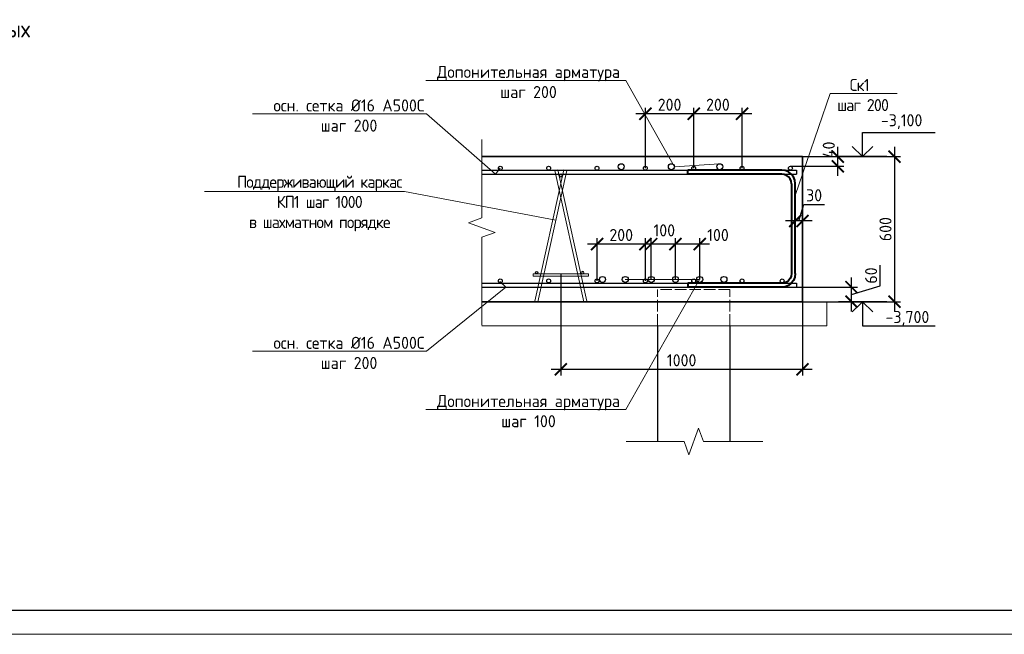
# Model space of a CAD drawing. Header units: millimetres. Extents: x -93479 to 1057970, y -66333 to 172656.
# Tile 305 of 473: x 542930 to 563295, y 1090 to 13802. Entities that reach past the tile are written whole.
import ezdxf
from ezdxf import colors
from ezdxf.entities.mleader import LeaderData, LeaderLine
from ezdxf.math import Vec2, Vec3

# ---------------------------------------------------------------- set-up
doc = ezdxf.new("R2010")
doc.units = ezdxf.units.MM
doc.linetypes.add('ACAD_ISO02W100', pattern=[15, 12, -3])
for name, color, linetype, lineweight in [('0 Фундамент', 5, 'Continuous', 30), ('1 Стены', 3, 'Continuous', 30), ('A-ANNO-NOTE-1', 7, 'Continuous', 35), ('A-ANNO-NOTE-2', 7, 'Continuous', 18), ('G-ANNO-DIMS', 7, 'Continuous', 9), ('G-ANNO-DIMS-1', 7, 'Continuous', 18), ('Арм_хомуты', 133, 'Continuous', 18), ('подоснова', 151, 'Continuous', 5), ('РАЗМЕРЫ', 7, 'Continuous', 9), ('ТОНКИЕ', 7, 'Continuous', 9), ('Узлы', 7, 'Continuous', 0)]:
    doc.layers.add(name, color=color, linetype=linetype, lineweight=lineweight)
doc.layers.add('ТОЛСТЫЕ_ОСНОВНЫЕ', color=6, linetype='Continuous')
doc.styles.add('GOST 2.304', font='CS_Gost2304.shx')
doc.styles.add('GOST-2.304_Type-B', font='GOST_Common.ttf')
doc.styles.add('ISOCPEUR', font='GOST_Common.ttf', dxfattribs={"height": 450})
doc.dimstyles.new('СПДС', dxfattribs={"dimscale": 100, "dimtxt": 2.5, "dimasz": 2.5, "dimexe": 1.25, "dimexo": 0, "dimtad": 1, "dimdec": 0, "dimtxsty": 'GOST-2.304_Type-B', "dimblk": 'ARCHTICK', "dimcen": 2.5, "dimdle": 2, "dimadec": 0, "dimazin": 2, "dimtfac": 0.75, "dimtdec": 0, "dimtmove": 1, "dimatfit": 3, "dimfxl": 1, "dimtolj": 1, "dimarcsym": 1})

# ---------------------------------------------------------------- blocks, each defined once
blk = doc.blocks.new('*U1949')
at = {"layer": 'ТОЛСТЫЕ_ОСНОВНЫЕ', "color": 7}
blk.add_lwpolyline([(20, 5), (836, 5), (836, 589), (20, 589)], close=True, dxfattribs=at)
at = {"layer": 'ТОНКИЕ', "color": 7}
blk.add_lwpolyline([(0, 0), (841, 0), (841, 594), (0, 594)], close=True, dxfattribs=at)
blk = doc.blocks.new('_None')
blk = doc.blocks.new('Высотные отметки - Вверх-711287-Разрез 3-3')
at = {"layer": '0 Фундамент', "color": 7}
for p, q in [((13237, 8150), (14737, 8150)), ((13237, 7650), (13237, 8150))]:
    blk.add_line(p, q, dxfattribs=at)
at = {"layer": 'A-ANNO-NOTE-1', "color": 7}
blk.add_line((12737, 7650), (13737, 7650), dxfattribs=at)
at = {"layer": 'A-ANNO-NOTE-2', "color": 7}
for q in [(13025, 7862), (13449, 7862)]:
    blk.add_line((13237, 7650), q, dxfattribs=at)
blk = doc.blocks.new('*U556')
at = {"color": 0, "linetype": 'ByBlock', "lineweight": -2}
for p, q in [((-242, 40), (-242, 427.5)), ((-226, 427.5), (-242, 427.5)), ((-226, 40), (-226, 427.5)), ((226, 40), (226, 427.5)), ((226, 427.5), (242, 427.5)), ((242, 40), (242, 427.5)), ((-240.1, 25.5), (-242, 40)), ((-234.5, 12), (-240.1, 25.5)), ((-225.6, 0.4), (-234.5, 12)), ((-224.6, 29.6), (-226, 40)), ((-214, -8.5), (-225.6, 0.4)), ((-220.6, 20), (-224.6, 29.6)), ((-214.3, 11.7), (-220.6, 20)), ((-206, 5.4), (-214.3, 11.7)), ((-196.4, 1.4), (-206, 5.4)), ((-186, 0), (-196.4, 1.4)), ((-186, 0), (186, 0)), ((186, 0), (196.4, 1.4)), ((196.4, 1.4), (206, 5.4)), ((206, 5.4), (214.3, 11.7)), ((214, -8.5), (225.6, 0.4)), ((214.3, 11.7), (220.6, 20)), ((220.6, 20), (224.6, 29.6)), ((224.6, 29.6), (226, 40)), ((225.6, 0.4), (234.5, 12)), ((234.5, 12), (240.1, 25.5)), ((240.1, 25.5), (242, 40)), ((-200.5, -14.1), (-214, -8.5)), ((-186, -16), (-200.5, -14.1)), ((186, -16), (-186, -16)), ((186, -16), (200.5, -14.1)), ((200.5, -14.1), (214, -8.5))]:
    blk.add_line(p, q, dxfattribs=at)
at = {"style": 'GOST 2.304', "oblique": 15, "flags": 9}
for tag, p in [('ПОЗИЦИЯ', (950.2, -185)), ('ДИАМЕТР', (950.5, -189.3)), ('КЛАСС', (950.8, -193.8)), ('ДЛИНА', (951.2, -198.5)), ('МАССА', (951.5, -203.9))]:
    blk.add_attdef(tag, p, '', height=2.5, dxfattribs=at)
blk = doc.blocks.new('_ArchTick')
at = {"color": 0, "linetype": 'ByBlock', "const_width": 0.15}
blk.add_lwpolyline([(-0.5, -0.5), (0.5, 0.5)], dxfattribs=at)
blk = doc.blocks.new('*D580')
at = {"layer": 'DEFPOINTS', "color": 0, "transparency": 16777216}
for p in [(559121, 10970), (559121, 7970), (561024, 7970)]:
    blk.add_point(p, dxfattribs=at)
at = {"layer": 'РАЗМЕРЫ', "color": 0, "lineweight": -2, "transparency": 16777216}
for p, q in [((561024, 11170), (561024, 7770)), ((559121, 10970), (561149, 10970)), ((559121, 7970), (561149, 7970))]:
    blk.add_line(p, q, dxfattribs=at)
at = {"layer": 'РАЗМЕРЫ', "color": 0, "lineweight": -2, "transparency": 16777216, "xscale": 250, "yscale": 250, "zscale": 250}
for p, rotation in [((561024, 10970), 90), ((561024, 7970), 270)]:
    blk.add_blockref('_ArchTick', p, dxfattribs=dict(at, rotation=rotation))
at = {"layer": 'РАЗМЕРЫ', "color": 0, "transparency": 16777216, "insert": (560837, 9470), "char_height": 250, "attachment_point": 5, "rotation": 90, "style": 'GOST-2.304_Type-B'}
blk.add_mtext('\\A1;600', dxfattribs=at)
blk = doc.blocks.new('*D581')
at = {"layer": 'DEFPOINTS', "color": 0, "transparency": 16777216}
for p in [(558554, 8270), (560134, 8270), (558554, 7970)]:
    blk.add_point(p, dxfattribs=at)
at = {"layer": 'РАЗМЕРЫ', "color": 0, "lineweight": -2, "transparency": 16777216}
for p, q in [((560728, 8298), (560728, 8723)), ((560134, 7770), (560134, 8470)), ((558554, 8270), (560259, 8270)), ((560134, 8120), (560728, 8298)), ((558554, 7970), (560259, 7970))]:
    blk.add_line(p, q, dxfattribs=at)
at = {"layer": 'РАЗМЕРЫ', "color": 0, "lineweight": -2, "transparency": 16777216, "xscale": 250, "yscale": 250, "zscale": 250}
for p, rotation in [((560134, 8270), 90), ((560134, 7970), 270)]:
    blk.add_blockref('_ArchTick', p, dxfattribs=dict(at, rotation=rotation))
at = {"layer": 'РАЗМЕРЫ', "color": 0, "transparency": 16777216, "insert": (560540, 8511), "char_height": 250, "attachment_point": 5, "rotation": 90, "style": 'GOST-2.304_Type-B'}
blk.add_mtext('\\A1;60', dxfattribs=at)
blk = doc.blocks.new('*D559')
at = {"layer": 'DEFPOINTS', "color": 0, "transparency": 16777216}
for p in [(557536, 10970), (559851, 10970), (558870, 10770)]:
    blk.add_point(p, dxfattribs=at)
at = {"layer": 'РАЗМЕРЫ', "color": 0, "lineweight": -2, "transparency": 16777216}
for p, q in [((559851, 10570), (559851, 11170)), ((557536, 10970), (559976, 10970)), ((558870, 10770), (559976, 10770))]:
    blk.add_line(p, q, dxfattribs=at)
at = {"layer": 'РАЗМЕРЫ', "color": 0, "lineweight": -2, "transparency": 16777216, "xscale": 250, "yscale": 250, "zscale": 250}
for p, rotation in [((559851, 10970), 90), ((559851, 10770), 270)]:
    blk.add_blockref('_ArchTick', p, dxfattribs=dict(at, rotation=rotation))
at = {"layer": 'РАЗМЕРЫ', "color": 0, "transparency": 16777216, "insert": (559664, 11111), "char_height": 250, "attachment_point": 5, "rotation": 90, "style": 'GOST-2.304_Type-B'}
blk.add_mtext('\\A1;40', dxfattribs=at)
blk = doc.blocks.new('*U553')
at = {"color": 0, "linetype": 'ByBlock', "lineweight": -2, "ltscale": 30}
blk.add_circle((0, 0), 80, dxfattribs=at)
blk = doc.blocks.new('*U554')
at = {"color": 0, "linetype": 'ByBlock', "lineweight": -2, "ltscale": 30}
blk.add_circle((0, 0), 60, dxfattribs=at)
blk = doc.blocks.new('*U555')
at = {"color": 0, "linetype": 'ByBlock', "lineweight": -2, "ltscale": 30}
blk.add_circle((0, 0), 60, dxfattribs=at)
blk = doc.blocks.new('кп1')
at = {"color": 0, "linetype": 'ByBlock', "lineweight": -2, "ltscale": 30}
for p, q in [((96859, -45208), (96262, -47921)), ((96739, -45208), (96677, -45222)), ((96739, -45208), (97336, -47921)), ((96922, -45222), (96859, -45208)), ((96325, -47935), (96922, -45222)), ((97274, -47935), (96677, -45222)), ((96225, -47359), (97373, -47359)), ((96225, -47359), (96225, -47407)), ((97373, -47407), (96225, -47407)), ((97373, -47359), (97373, -47407)), ((96262, -47921), (96325, -47935)), ((97336, -47921), (97274, -47935))]:
    blk.add_line(p, q, dxfattribs=at)
at = {"lineweight": 30, "ltscale": 30, "yscale": 0.4, "zscale": 0.4}
for name, p, xscale in [('*U553', (96799, -45325), 0.4), ('*U554', (96298, -47335), 0.4), ('*U555', (97253, -47335), -0.4)]:
    blk.add_blockref(name, p, dxfattribs=dict(at, xscale=xscale))
blk = doc.blocks.new('*D582')
at = {"layer": 'DEFPOINTS', "color": 0, "transparency": 16777216}
for p in [(558970, 9639), (558970, 9580), (559121, 9580)]:
    blk.add_point(p, dxfattribs=at)
at = {"layer": 'РАЗМЕРЫ', "color": 0, "lineweight": -2, "transparency": 16777216}
for p, q in [((559045, 9639), (559148, 9983)), ((559148, 9983), (559573, 9983)), ((559321, 9639), (558770, 9639)), ((558970, 9580), (558970, 9764)), ((559121, 9580), (559121, 9764))]:
    blk.add_line(p, q, dxfattribs=at)
at = {"layer": 'РАЗМЕРЫ', "color": 0, "lineweight": -2, "transparency": 16777216, "xscale": 250, "yscale": 250, "zscale": 250, "rotation": 180}
blk.add_blockref('_ArchTick', (558970, 9639), dxfattribs=at)
at = {"layer": 'РАЗМЕРЫ', "color": 0, "lineweight": -2, "transparency": 16777216, "xscale": 250, "yscale": 250, "zscale": 250}
blk.add_blockref('_ArchTick', (559121, 9639), dxfattribs=at)
at = {"layer": 'РАЗМЕРЫ', "color": 0, "transparency": 16777216, "insert": (559361, 10170), "char_height": 250, "attachment_point": 5, "style": 'GOST-2.304_Type-B'}
blk.add_mtext('\\A1;30', dxfattribs=at)
blk = doc.blocks.new('*D583')
at = {"layer": 'DEFPOINTS', "color": 0, "transparency": 16777216}
for p in [(554122, 8545), (559121, 8545), (559121, 6571)]:
    blk.add_point(p, dxfattribs=at)
at = {"layer": 'РАЗМЕРЫ', "color": 0, "lineweight": -2, "transparency": 16777216}
for p, q in [((554122, 8545), (554122, 6446)), ((559121, 8545), (559121, 6446)), ((553922, 6571), (559321, 6571))]:
    blk.add_line(p, q, dxfattribs=at)
at = {"layer": 'РАЗМЕРЫ', "color": 0, "lineweight": -2, "transparency": 16777216, "xscale": 250, "yscale": 250, "zscale": 250, "rotation": 180}
blk.add_blockref('_ArchTick', (554122, 6571), dxfattribs=at)
at = {"layer": 'РАЗМЕРЫ', "color": 0, "lineweight": -2, "transparency": 16777216, "xscale": 250, "yscale": 250, "zscale": 250}
blk.add_blockref('_ArchTick', (559121, 6571), dxfattribs=at)
at = {"layer": 'РАЗМЕРЫ', "color": 0, "transparency": 16777216, "insert": (556621, 6758), "char_height": 250, "attachment_point": 5, "style": 'GOST-2.304_Type-B'}
blk.add_mtext('\\A1;1000', dxfattribs=at)
blk = doc.blocks.new('*D1568')
at = {"layer": 'DEFPOINTS', "color": 0, "transparency": 16777216}
for p in [(556871, 11856), (556871, 10730), (557871, 10730)]:
    blk.add_point(p, dxfattribs=at)
at = {"layer": 'РАЗМЕРЫ', "color": 0, "lineweight": -2, "transparency": 16777216}
for p, q in [((558071, 11856), (556671, 11856)), ((556871, 10730), (556871, 11981)), ((557871, 10730), (557871, 11981))]:
    blk.add_line(p, q, dxfattribs=at)
at = {"layer": 'РАЗМЕРЫ', "color": 0, "lineweight": -2, "transparency": 16777216, "xscale": 250, "yscale": 250, "zscale": 250, "rotation": 180}
blk.add_blockref('_ArchTick', (556871, 11856), dxfattribs=at)
at = {"layer": 'РАЗМЕРЫ', "color": 0, "lineweight": -2, "transparency": 16777216, "xscale": 250, "yscale": 250, "zscale": 250}
blk.add_blockref('_ArchTick', (557871, 11856), dxfattribs=at)
at = {"layer": 'РАЗМЕРЫ', "color": 0, "transparency": 16777216, "insert": (557371, 12044), "char_height": 250, "attachment_point": 5, "style": 'GOST-2.304_Type-B'}
blk.add_mtext('\\A1;200', dxfattribs=at)
blk = doc.blocks.new('*D1569')
at = {"layer": 'DEFPOINTS', "color": 0, "transparency": 16777216}
for p in [(555871, 11856), (555871, 10730), (556871, 10730)]:
    blk.add_point(p, dxfattribs=at)
at = {"layer": 'РАЗМЕРЫ', "color": 0, "lineweight": -2, "transparency": 16777216}
for p, q in [((557071, 11856), (555671, 11856)), ((555871, 10730), (555871, 11981)), ((556871, 10730), (556871, 11981))]:
    blk.add_line(p, q, dxfattribs=at)
at = {"layer": 'РАЗМЕРЫ', "color": 0, "lineweight": -2, "transparency": 16777216, "xscale": 250, "yscale": 250, "zscale": 250, "rotation": 180}
blk.add_blockref('_ArchTick', (555871, 11856), dxfattribs=at)
at = {"layer": 'РАЗМЕРЫ', "color": 0, "lineweight": -2, "transparency": 16777216, "xscale": 250, "yscale": 250, "zscale": 250}
blk.add_blockref('_ArchTick', (556871, 11856), dxfattribs=at)
at = {"layer": 'РАЗМЕРЫ', "color": 0, "transparency": 16777216, "insert": (556371, 12044), "char_height": 250, "attachment_point": 5, "style": 'GOST-2.304_Type-B'}
blk.add_mtext('\\A1;200', dxfattribs=at)
blk = doc.blocks.new('*D1570')
at = {"layer": 'DEFPOINTS', "color": 0, "transparency": 16777216}
for p in [(556494, 9161), (556494, 8429), (556994, 8429)]:
    blk.add_point(p, dxfattribs=at)
at = {"layer": 'РАЗМЕРЫ', "color": 0, "lineweight": -2, "transparency": 16777216}
for p, q in [((556494, 8429), (556494, 9286)), ((556994, 8429), (556994, 9286)), ((557194, 9161), (556294, 9161))]:
    blk.add_line(p, q, dxfattribs=at)
at = {"layer": 'РАЗМЕРЫ', "color": 0, "lineweight": -2, "transparency": 16777216, "xscale": 250, "yscale": 250, "zscale": 250, "rotation": 180}
blk.add_blockref('_ArchTick', (556494, 9161), dxfattribs=at)
at = {"layer": 'РАЗМЕРЫ', "color": 0, "lineweight": -2, "transparency": 16777216, "xscale": 250, "yscale": 250, "zscale": 250}
blk.add_blockref('_ArchTick', (556994, 9161), dxfattribs=at)
at = {"layer": 'РАЗМЕРЫ', "color": 0, "transparency": 16777216, "insert": (557373, 9349), "char_height": 250, "attachment_point": 5, "style": 'GOST-2.304_Type-B'}
blk.add_mtext('\\A1;100', dxfattribs=at)
blk = doc.blocks.new('*D1571')
at = {"layer": 'DEFPOINTS', "color": 0, "transparency": 16777216}
for p in [(555992, 9161), (555992, 8429), (556494, 8429)]:
    blk.add_point(p, dxfattribs=at)
at = {"layer": 'РАЗМЕРЫ', "color": 0, "lineweight": -2, "transparency": 16777216}
for p, q in [((555992, 8429), (555992, 9286)), ((556494, 8429), (556494, 9286)), ((556694, 9161), (555792, 9161))]:
    blk.add_line(p, q, dxfattribs=at)
at = {"layer": 'РАЗМЕРЫ', "color": 0, "lineweight": -2, "transparency": 16777216, "xscale": 250, "yscale": 250, "zscale": 250, "rotation": 180}
blk.add_blockref('_ArchTick', (555992, 9161), dxfattribs=at)
at = {"layer": 'РАЗМЕРЫ', "color": 0, "lineweight": -2, "transparency": 16777216, "xscale": 250, "yscale": 250, "zscale": 250}
blk.add_blockref('_ArchTick', (556494, 9161), dxfattribs=at)
at = {"layer": 'РАЗМЕРЫ', "color": 0, "transparency": 16777216, "insert": (556262, 9445), "char_height": 250, "attachment_point": 5, "style": 'GOST-2.304_Type-B'}
blk.add_mtext('\\A1;100', dxfattribs=at)
blk = doc.blocks.new('*D1572')
at = {"layer": 'DEFPOINTS', "color": 0, "transparency": 16777216}
for p in [(554871, 9161), (554871, 8399), (555871, 8399)]:
    blk.add_point(p, dxfattribs=at)
at = {"layer": 'РАЗМЕРЫ', "color": 0, "lineweight": -2, "transparency": 16777216}
for p, q in [((554871, 8399), (554871, 9286)), ((555871, 8399), (555871, 9286)), ((556071, 9161), (554671, 9161))]:
    blk.add_line(p, q, dxfattribs=at)
at = {"layer": 'РАЗМЕРЫ', "color": 0, "lineweight": -2, "transparency": 16777216, "xscale": 250, "yscale": 250, "zscale": 250, "rotation": 180}
blk.add_blockref('_ArchTick', (554871, 9161), dxfattribs=at)
at = {"layer": 'РАЗМЕРЫ', "color": 0, "lineweight": -2, "transparency": 16777216, "xscale": 250, "yscale": 250, "zscale": 250}
blk.add_blockref('_ArchTick', (555871, 9161), dxfattribs=at)
at = {"layer": 'РАЗМЕРЫ', "color": 0, "transparency": 16777216, "insert": (555371, 9349), "char_height": 250, "attachment_point": 5, "style": 'GOST-2.304_Type-B'}
blk.add_mtext('\\A1;200', dxfattribs=at)

msp = doc.modelspace()

# ---------------------------------------------------------------- linework, layer by layer
at = {"color": 7, "lineweight": 35}
for p, q in [((552490.6, 10969.9), (559120.6, 10969.9)), ((559120.6, 10969.9), (559120.6, 7969.9)), ((559120.6, 7969.9), (552490.6, 7969.9))]:
    msp.add_line(p, q, dxfattribs=at)
at = {"layer": '1 Стены', "color": 7, "linetype": 'Continuous', "lineweight": 0}
msp.add_lwpolyline([(558300.2, 5079.9), (557070.6, 5079.9), (556970.6, 5354.7), (556770.6, 4805.2), (556670.6, 5079.9), (555471.6, 5079.9)], dxfattribs=at)
at = {"layer": 'РАЗМЕРЫ', "color": 7, "linetype": 'Continuous', "lineweight": 30}
for p, q in [((552490.6, 10689.9), (558995.6, 10689.9)), ((552490.6, 10609.9), (558995.6, 10609.9)), ((558995.6, 10689.9), (558995.6, 10609.9)), ((552490.6, 8349.9), (558995.6, 8349.9)), ((558995.6, 8349.9), (558995.6, 8269.9)), ((552490.6, 8269.9), (558995.6, 8269.9)), ((556120.6, 7469.9), (556120.6, 5079.9)), ((557620.6, 7469.9), (557620.6, 5079.9))]:
    msp.add_line(p, q, dxfattribs=at)
at = {"layer": 'РАЗМЕРЫ', "color": 7, "linetype": 'ACAD_ISO02W100', "lineweight": 15, "ltscale": 20}
for p, q in [((557620.6, 8219.9), (556120.6, 8219.9)), ((556120.6, 7469.9), (556120.6, 8219.9)), ((557620.6, 7469.9), (557620.6, 8219.9))]:
    msp.add_line(p, q, dxfattribs=at)
at = {"layer": 'РАЗМЕРЫ', "color": 7, "linetype": 'Continuous', "lineweight": 15}
for p, q in [((559120.6, 7969.9), (559620.6, 7969.9)), ((559620.6, 7969.9), (559620.6, 7469.9)), ((559620.6, 7469.9), (552490.6, 7469.9))]:
    msp.add_line(p, q, dxfattribs=at)
msp.add_lwpolyline([(552490.6, 11322.8), (552490.6, 9702.8), (552215.8, 9602.8), (552765.3, 9402.8), (552490.6, 9302.8), (552490.6, 7482.8)], dxfattribs=at)
at = {"layer": 'РАЗМЕРЫ', "color": 7, "linetype": 'Continuous', "lineweight": 30}
for centre, radius in [((555370.6, 10761.7), 62.5), ((556409, 10761.7), 62.5), ((557410.5, 10761.7), 62.5), ((552870.6, 10729.9), 40), ((553870.6, 10729.9), 40), ((554870.6, 10729.9), 40), ((555870.6, 10729.9), 40), ((556870.6, 10729.9), 40), ((557870.6, 10729.9), 40), ((558870.6, 10729.9), 40), ((552870.6, 8399.1), 40), ((553870.6, 8399.1), 40), ((554870.6, 8399.1), 40), ((554984.1, 8429.4), 62.5), ((555455.6, 8429.4), 62.5), ((555870.6, 8399.1), 40), ((555992.3, 8429.4), 62.5), ((556494, 8429.4), 62.5), ((556870.6, 8399.1), 40), ((556993.7, 8429.4), 62.5), ((557495.5, 8429.4), 62.5), ((557870.6, 8399.1), 40), ((558699.5, 8399.1), 40)]:
    msp.add_circle(centre, radius, dxfattribs=at)

# ---------------------------------------------------------------- block references
at = {"xscale": 100, "yscale": 100, "zscale": 100}
msp.add_blockref('*U1949', (524782.6, 1090.3), dxfattribs=at)
at = {"layer": 'G-ANNO-DIMS', "color": 7}
msp.add_blockref('Высотные отметки - Вверх-711287-Разрез 3-3', (547126.2, 3319.9), dxfattribs=at)
at = {"layer": 'G-ANNO-DIMS', "color": 7, "xscale": -1, "rotation": 180}
msp.add_blockref('Высотные отметки - Вверх-711287-Разрез 3-3', (547126.2, 15619.9), dxfattribs=at)
at = {"layer": 'Арм_хомуты', "color": 7, "lineweight": 40, "xscale": -5, "yscale": 5, "zscale": 5, "rotation": 90}
msp.add_blockref('*U556', (558889.8, 9479.9), dxfattribs=at)
at = {"layer": 'РАЗМЕРЫ', "color": 7}
msp.add_blockref('кп1', (457323, 55904.6), dxfattribs=at)

# ---------------------------------------------------------------- texts
at = {"layer": 'G-ANNO-DIMS-1', "color": 7, "char_height": 250, "width": 1150.283, "line_spacing_factor": 1.149209, "style": 'ISOCPEUR'}
for s, insert, attachment_point in [('-3,100', (560742.2, 11846.6), 1), ('-3,700', (560838.3, 7469.9), 7)]:
    msp.add_mtext(s, dxfattribs=dict(at, insert=insert, attachment_point=attachment_point))
at = {"layer": 'Узлы', "color": 7, "linetype": 'Continuous', "lineweight": 0, "insert": (538582.7, 13270.2), "char_height": 350, "width": 10464.96, "attachment_point": 5, "style": 'GOST-2.304_Type-B'}
msp.add_mtext('\\pxi0.391,qc;Деталь выполнения стыковки арматурных стержней внахлестку', dxfattribs=at)

# ---------------------------------------------------------------- dimensions: what is measured, and where the dimension line sits
at = {"layer": 'РАЗМЕРЫ', "color": 7}
for base, p1, p2, picture, middle in [((555870.6, 11856.4), (556870.6, 10729.9), (555870.6, 10729.9), '*D1569', (556370.6, 12043.9)), ((556870.6, 11856.4), (557870.6, 10729.9), (556870.6, 10729.9), '*D1568', (557370.6, 12043.9)), ((558969.8, 9638.8), (559120.6, 9579.8), (558969.8, 9579.8), '*D582', (559210.8, 10170)), ((554870.6, 9161.2), (555870.6, 8399.1), (554870.6, 8399.1), '*D1572', (555370.6, 9348.7)), ((559120.6, 6570.5), (554122.2, 8545.1), (559120.6, 8545.1), '*D583', (556621.4, 6758))]:
    dim = msp.add_linear_dim(base=base, p1=p1, p2=p2, dimstyle='СПДС', override={"dimlfac": 0.2}, dxfattribs=at)
    dim.commit()
    dim.dimension.update_dxf_attribs({"geometry": picture, "text_midpoint": middle})
dim = msp.add_linear_dim(base=(559851.5, 10969.9), p1=(558870.4, 10769.9), p2=(557535.7, 10969.9), angle=90, dimstyle='СПДС', override={"dimlfac": 0.2}, dxfattribs=at)
dim.commit()
dim.dimension.update_dxf_attribs({"geometry": '*D559', "text_midpoint": (559851.5, 11110.6), "dimtype": 160})
for base, p1, p2, picture, middle in [((561024.2, 7969.9), (559120.6, 10969.9), (559120.6, 7969.9), '*D580', (560836.7, 9469.9)), ((560133.8, 8269.9), (558553.9, 7969.9), (558553.9, 8269.9), '*D581', (560540.1, 8360.6))]:
    dim = msp.add_linear_dim(base=base, p1=p1, p2=p2, angle=90, dimstyle='СПДС', override={"dimlfac": 0.2}, dxfattribs=at)
    dim.commit()
    dim.dimension.update_dxf_attribs({"geometry": picture, "text_midpoint": middle})
for base, p1, p2, picture, middle in [((555992.3, 9161.2), (556494, 8429.4), (555992.3, 8429.4), '*D1571', (556262.2, 9257.5)), ((556494, 9161.2), (556993.7, 8429.4), (556494, 8429.4), '*D1570', (557373.3, 9161.1))]:
    dim = msp.add_linear_dim(base=base, p1=p1, p2=p2, dimstyle='СПДС', override={"dimlfac": 0.2}, dxfattribs=at)
    dim.commit()
    dim.dimension.update_dxf_attribs({"geometry": picture, "text_midpoint": middle, "dimtype": 160})

# ---------------------------------------------------------------- leaders
at = {"layer": 'подоснова', "color": 7, "ltscale": 0.3}
ml = msp.add_multileader_mtext('Standard', dxfattribs=at)
ml.set_content('Допонительная арматура шаг 200', color=7, style='GOST-2.304_Type-B')
ml.set_leader_properties(color=7, linetype='ByLayer', lineweight=15)
ml.set_arrow_properties(name='NONE')
ml.build(insert=Vec2(0, 0))
ml.multileader.update_dxf_attribs({"text_left_attachment_type": 6, "text_right_attachment_type": 6, "dogleg_length": 0.1, "arrow_head_size": 18})
ctx = ml.context
ctx.base_point, ctx.char_height, ctx.arrow_head_size, ctx.landing_gap_size, ctx.plane_origin = Vec3(551438.7, 12547.3), 250, 18, 20, Vec3(559582.1, 12887.3)
ctx.left_attachment, ctx.right_attachment, ctx.text_align_type = 6, 6, 1
notes = []
notes.append((ctx, [(0, (1, 1, 0), (555468.3, 12547.3), (-1, 0), 0.1, [(1, [(557396.3, 10822.5), (556471.5, 10761.7)], 0, [])])]))
ctx.mtext.insert, ctx.mtext.width, ctx.mtext.alignment, ctx.mtext.flow_direction = Vec3(553453.4, 12847.6), 4075.871, 2, 5
ml = msp.add_multileader_mtext('Standard', dxfattribs=at)
ml.set_content('{\\T0.9;Ск1\\P шаг 200}', color=7, style='GOST-2.304_Type-B')
ml.set_leader_properties(color=7, linetype='ByLayer', lineweight=15)
ml.set_arrow_properties(name='NONE')
ml.build(insert=Vec2(0, 0))
ml.multileader.update_dxf_attribs({"text_left_attachment_type": 6, "text_right_attachment_type": 6, "dogleg_length": 0.1, "arrow_head_size": 18})
ctx = ml.context
ctx.base_point, ctx.char_height, ctx.arrow_head_size, ctx.landing_gap_size, ctx.plane_origin = Vec3(559699.8, 12277.7), 250, 18, 20, Vec3(562266.5, 11385.1)
ctx.left_attachment, ctx.right_attachment, ctx.text_align_type = 6, 6, 1
notes.append((ctx, [(0, (1, 1, 0), (559692, 12277.5), (1, 0), 0.1, [(0, [(558969.8, 10169.3)], 0, [])])]))
ctx.mtext.insert, ctx.mtext.width, ctx.mtext.alignment, ctx.mtext.flow_direction = Vec3(560296.3, 12577.7), 4075.871, 2, 5
ml = msp.add_multileader_mtext('Standard', dxfattribs=at)
ml.set_content('осн. сетка %%c16 А500С \\Pшаг 200', color=7, style='GOST-2.304_Type-B')
ml.set_leader_properties(color=7, linetype='ByLayer', lineweight=15)
ml.set_arrow_properties(name='NONE')
ml.build(insert=Vec2(0, 0))
ml.multileader.update_dxf_attribs({"text_left_attachment_type": 6, "text_right_attachment_type": 6, "dogleg_length": 0.1, "arrow_head_size": 18})
ctx = ml.context
ctx.base_point, ctx.char_height, ctx.arrow_head_size, ctx.landing_gap_size, ctx.plane_origin = Vec3(548141.4, 11853.1), 250, 18, 20, Vec3(555455.5, 12887.3)
ctx.left_attachment, ctx.right_attachment, ctx.text_align_type = 6, 6, 1
notes.append((ctx, [(0, (1, 1, 0), (551341.1, 11853.1), (-1, 0), 0.1, [(1, [(552870.6, 10729.9), (552772.8, 10609.9)], 0, [])])]))
ctx.mtext.insert, ctx.mtext.width, ctx.mtext.alignment, ctx.mtext.flow_direction = Vec3(549741.2, 12153.4), 4075.871, 2, 5
ml = msp.add_multileader_mtext('Standard', dxfattribs=at)
ml.set_content('{\\T0.9;Поддерживающий каркас \\PКП1 шаг 1000 \\Pв шахматном порядке}', color=7, style='GOST-2.304_Type-B')
ml.set_leader_properties(color=7, linetype='ByLayer', lineweight=15)
ml.set_arrow_properties(name='NONE')
ml.build(insert=Vec2(0, 0))
ml.multileader.update_dxf_attribs({"text_left_attachment_type": 6, "text_right_attachment_type": 6, "dogleg_length": 0.1, "arrow_head_size": 18})
ctx = ml.context
ctx.base_point, ctx.char_height, ctx.arrow_head_size, ctx.landing_gap_size, ctx.plane_origin = Vec3(547375.8, 10249.4), 250, 18, 20, Vec3(553969.7, 11862.5)
ctx.left_attachment, ctx.right_attachment, ctx.text_align_type = 6, 6, 1
notes.append((ctx, [(0, (1, 1, 0), (550887.1, 10249.1), (-1, 0), 0.1, [(1, [(554018.2, 9654.2)], 0, [])])]))
ctx.mtext.insert, ctx.mtext.width, ctx.mtext.alignment, ctx.mtext.flow_direction = Vec3(549127.2, 10574.4), 4075.871, 2, 5
ml = msp.add_multileader_mtext('Standard', dxfattribs=at)
ml.set_content('осн. сетка %%c16 А500С \\Pшаг 200', color=7, style='GOST-2.304_Type-B')
ml.set_leader_properties(color=7, linetype='ByLayer', lineweight=15)
ml.set_arrow_properties(name='NONE')
ml.build(insert=Vec2(0, 0))
ml.multileader.update_dxf_attribs({"text_left_attachment_type": 6, "text_right_attachment_type": 6, "dogleg_length": 0.1, "arrow_head_size": 18})
ctx = ml.context
ctx.base_point, ctx.char_height, ctx.arrow_head_size, ctx.landing_gap_size, ctx.plane_origin = Vec3(548141.4, 6943.6), 250, 18, 20, Vec3(555455.5, 7977.7)
ctx.left_attachment, ctx.right_attachment, ctx.text_align_type = 6, 6, 1
notes.append((ctx, [(0, (1, 1, 0), (551341.1, 6943.6), (-1, 0), 0.1, [(1, [(552861.2, 8386.7), (552986.2, 8269.9)], 0, [])])]))
ctx.mtext.insert, ctx.mtext.width, ctx.mtext.alignment, ctx.mtext.flow_direction = Vec3(549741.2, 7243.8), 4075.871, 2, 5
ml = msp.add_multileader_mtext('Standard', dxfattribs=at)
ml.set_content('Допонительная арматура шаг 100', color=7, style='GOST-2.304_Type-B')
ml.set_leader_properties(color=7, linetype='ByLayer', lineweight=15)
ml.set_arrow_properties(name='NONE')
ml.build(insert=Vec2(0, 0))
ml.multileader.update_dxf_attribs({"text_left_attachment_type": 6, "text_right_attachment_type": 6, "dogleg_length": 0.1, "arrow_head_size": 18})
ctx = ml.context
ctx.base_point, ctx.char_height, ctx.arrow_head_size, ctx.landing_gap_size, ctx.plane_origin = Vec3(551438.7, 5739.3), 250, 18, 20, Vec3(559582.1, 6079.2)
ctx.left_attachment, ctx.right_attachment, ctx.text_align_type = 6, 6, 1
notes.append((ctx, [(0, (1, 1, 0), (555468.3, 5739.3), (-1, 0), 0.1, [(3, [(555992.3, 8429.4), (555455.6, 8429.4), (556494, 8429.4), (556993.7, 8429.4)], 0, [])])]))
ctx.mtext.insert, ctx.mtext.width, ctx.mtext.alignment, ctx.mtext.flow_direction = Vec3(553453.4, 6039.5), 4075.871, 2, 5
for ctx, leaders in notes:
    for number, flags, end, landing, length, lines in leaders:
        leader = LeaderData()
        leader.index, (leader.has_last_leader_line, leader.has_dogleg_vector, leader.attachment_direction) = number, flags
        leader.last_leader_point, leader.dogleg_vector, leader.dogleg_length = Vec3(end), Vec3(landing), length
        for number, points, colour, breaks in lines:
            line = LeaderLine()
            line.index, line.vertices, line.color, line.breaks = number, Vec3.list(points), colors.encode_raw_color(colour), breaks
            leader.lines.append(line)
        ctx.leaders.append(leader)

doc.saveas('drawing.dxf')
